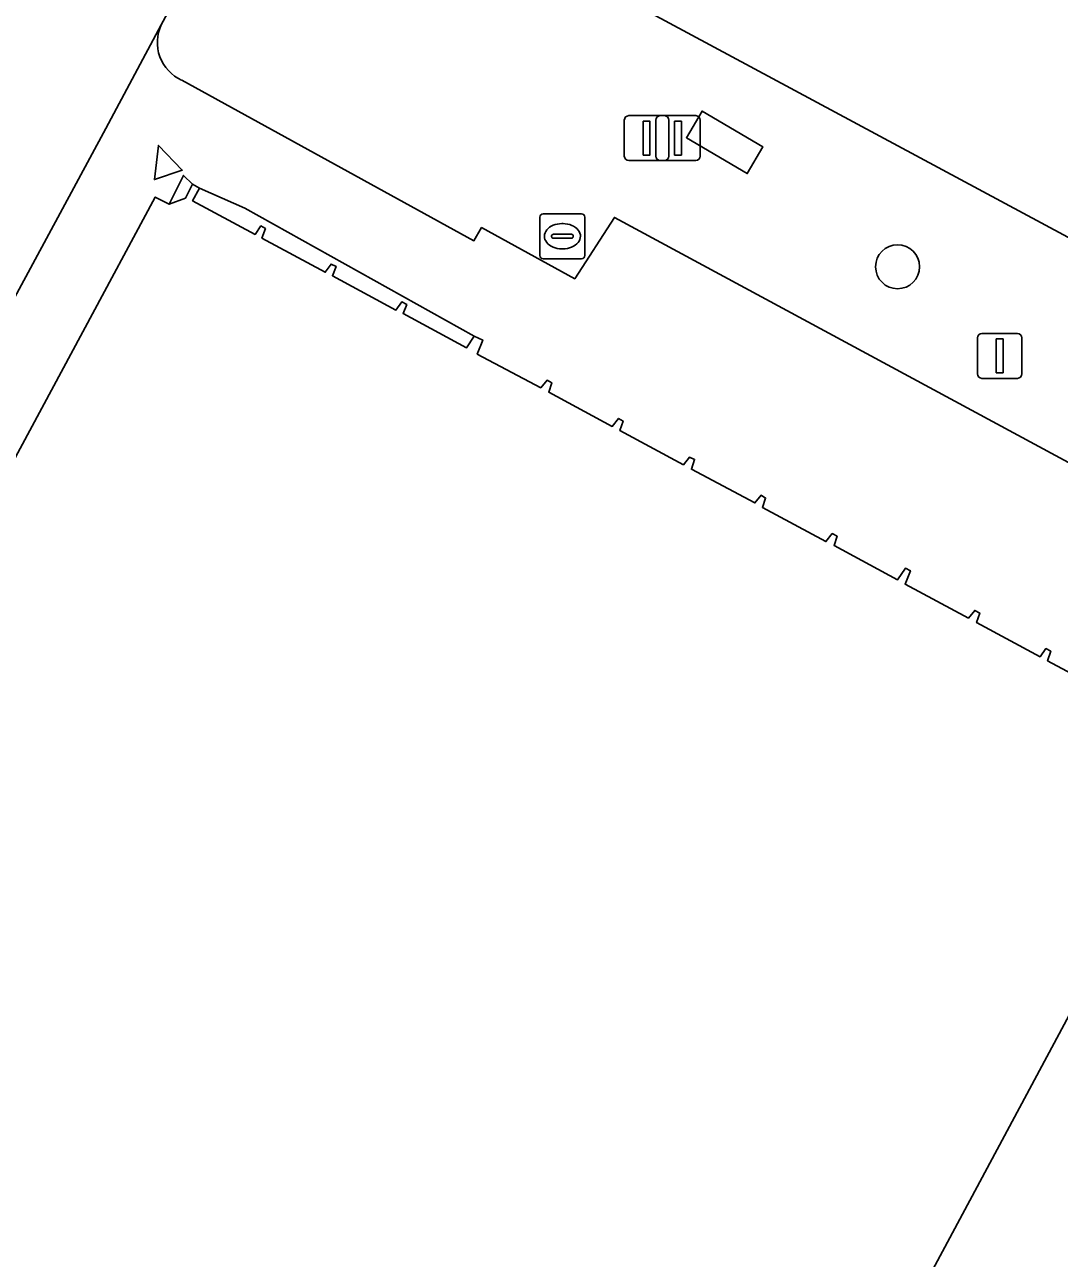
# Model space of a CAD drawing. Extents: x 159489 to 160304, y 383825 to 384531.
# Drawn here: x 159891.43 to 159914.43, y 384116.4 to 384143.83 of the extents above; entities that cross this region are included whole.
import ezdxf

# ---------------------------------------------------------------- set-up
doc = ezdxf.new("R2010")
doc.units = 0
for name, color, linetype in [('IMGEO_Afsluitpaal', 7, 'Continuous'), ('IMGEO_Boom', 7, 'Continuous'), ('IMGEO_Groenvoorziening', 7, 'Continuous'), ('IMGEO_Hek', 7, 'Continuous'), ('IMGEO_Lichtmast', 7, 'Continuous'), ('IMGEO_Pand', 7, 'Continuous'), ('IMGEO_Rijbaan_lokaal_gesloten', 7, 'Continuous'), ('IMGEO_Rioolput', 7, 'Continuous'), ('IMGEO_Terreindeel_open', 7, 'Continuous'), ('IMGEO_Voetgangersgebied_gesloten', 7, 'Continuous'), ('IMGEO_Voetpad_open', 7, 'Continuous')]:
    doc.layers.add(name, color=color, linetype=linetype)

msp = doc.modelspace()

# ---------------------------------------------------------------- linework, layer by layer
at = {"layer": 'IMGEO_Afsluitpaal'}
for p, q in [((159904.758, 384140.911), (159904.758, 384141.711)), ((159904.758, 384141.711), (159904.758, 384140.911)), ((159904.858, 384141.811), (159905.648, 384141.811)), ((159905.648, 384141.811), (159904.858, 384141.811)), ((159905.456, 384140.911), (159905.456, 384141.711)), ((159905.456, 384141.711), (159905.456, 384140.911)), ((159905.556, 384141.811), (159906.346, 384141.811)), ((159906.346, 384141.811), (159905.556, 384141.811)), ((159905.748, 384141.711), (159905.748, 384140.911)), ((159905.748, 384140.911), (159905.748, 384141.711)), ((159906.446, 384141.711), (159906.446, 384140.911)), ((159906.446, 384140.911), (159906.446, 384141.711)), ((159905.648, 384140.811), (159904.858, 384140.811)), ((159904.858, 384140.811), (159905.648, 384140.811)), ((159906.346, 384140.811), (159905.556, 384140.811)), ((159905.556, 384140.811), (159906.346, 384140.811))]:
    msp.add_line(p, q, dxfattribs=at)
for points in [[(159905.178, 384141.686), (159905.328, 384141.686), (159905.328, 384140.936), (159905.178, 384140.936), (159905.178, 384141.686)], [(159905.876, 384141.686), (159906.026, 384141.686), (159906.026, 384140.936), (159905.876, 384140.936), (159905.876, 384141.686)]]:
    msp.add_lwpolyline(points, dxfattribs=at)
for centre, start, end in [((159904.858, 384141.711), 90, 180), ((159904.858, 384141.711), 90, 180), ((159905.556, 384141.711), 90, 180), ((159905.556, 384141.711), 90, 180), ((159905.648, 384141.711), 0, 90), ((159905.648, 384141.711), 360, 90), ((159906.346, 384141.711), 0, 90), ((159906.346, 384141.711), 360, 90), ((159904.858, 384140.911), 180, 270), ((159904.858, 384140.911), 180, 270), ((159905.556, 384140.911), 180, 270), ((159905.556, 384140.911), 180, 270), ((159905.648, 384140.911), 270, 0), ((159905.648, 384140.911), 270, 0), ((159906.346, 384140.911), 270, 0), ((159906.346, 384140.911), 270, 0)]:
    msp.add_arc(centre, 0.1, start, end, dxfattribs=at)
at = {"layer": 'IMGEO_Boom'}
msp.add_circle((159910.833, 384138.451), 0.489, dxfattribs=at)
at = {"layer": 'IMGEO_Groenvoorziening'}
for points in [[(159936.719, 384127.237), (159897.901, 384148.099)], [(159896.55, 384147.685), (159894.462, 384143.834)], [(159894.916, 384142.599), (159901.414, 384139.029), (159901.585, 384139.321), (159903.655, 384138.186), (159904.538, 384139.549), (159924.712, 384128.658), (159928.404, 384126.412)]]:
    msp.add_lwpolyline(points, dxfattribs=at)
msp.add_lwpolyline([(159906.488, 384141.913), (159907.841, 384141.116), (159907.491, 384140.522), (159906.138, 384141.319)], close=True, dxfattribs=at)
msp.add_arc((159895.302, 384143.442), 0.927, 154.9892, 245.3788, dxfattribs=at)
at = {"layer": 'IMGEO_Hek'}
for points in [[(159906.138, 384141.319), (159906.488, 384141.913)], [(159906.488, 384141.913), (159907.841, 384141.116)], [(159907.491, 384140.522), (159906.138, 384141.319)], [(159907.841, 384141.116), (159907.491, 384140.522)]]:
    msp.add_lwpolyline(points, dxfattribs=at)
at = {"layer": 'IMGEO_Lichtmast'}
for p, q in [((159912.608, 384136.07), (159912.608, 384136.87)), ((159912.608, 384136.87), (159912.608, 384136.07)), ((159912.708, 384136.97), (159913.498, 384136.97)), ((159913.498, 384136.97), (159912.708, 384136.97)), ((159913.598, 384136.87), (159913.598, 384136.07)), ((159913.598, 384136.07), (159913.598, 384136.87)), ((159913.498, 384135.97), (159912.708, 384135.97)), ((159912.708, 384135.97), (159913.498, 384135.97))]:
    msp.add_line(p, q, dxfattribs=at)
msp.add_lwpolyline([(159913.028, 384136.845), (159913.178, 384136.845), (159913.178, 384136.095), (159913.028, 384136.095), (159913.028, 384136.845)], dxfattribs=at)
for centre, start, end in [((159912.708, 384136.87), 90, 180), ((159912.708, 384136.87), 90, 180), ((159913.498, 384136.87), 0, 90), ((159913.498, 384136.87), 360, 90), ((159912.708, 384136.07), 180, 270), ((159912.708, 384136.07), 180, 270), ((159913.498, 384136.07), 270, 0), ((159913.498, 384136.07), 270, 0)]:
    msp.add_arc(centre, 0.1, start, end, dxfattribs=at)
at = {"layer": 'IMGEO_Pand'}
msp.add_lwpolyline([(159894.399, 384141.15), (159894.309, 384140.39), (159894.929, 384140.599)], close=True, dxfattribs=at)
for points in [[(159915.579, 384128.929), (159914.17, 384129.69), (159914.239, 384129.9), (159914.13, 384129.96), (159914, 384129.78), (159912.589, 384130.539), (159912.66, 384130.75), (159912.549, 384130.809), (159912.41, 384130.64), (159911, 384131.39), (159911.119, 384131.69), (159911.01, 384131.75), (159910.829, 384131.489), (159909.42, 384132.25), (159909.489, 384132.46), (159909.38, 384132.52), (159909.239, 384132.34), (159907.829, 384133.099), (159907.899, 384133.309), (159907.799, 384133.369), (159907.66, 384133.2), (159906.25, 384133.95), (159906.32, 384134.169), (159906.209, 384134.219), (159906.07, 384134.049), (159904.66, 384134.809), (159904.73, 384135.02), (159904.63, 384135.08), (159904.489, 384134.9), (159903.079, 384135.659), (159903.149, 384135.869), (159903.04, 384135.929), (159902.899, 384135.76), (159901.489, 384136.51), (159901.609, 384136.82), (159901.42, 384136.909), (159901.25, 384136.65), (159899.839, 384137.409), (159899.92, 384137.609), (159899.809, 384137.669), (159899.679, 384137.489), (159898.269, 384138.25), (159898.35, 384138.46), (159898.239, 384138.51), (159898.109, 384138.33), (159896.7, 384139.09), (159896.779, 384139.299), (159896.679, 384139.359), (159896.549, 384139.169), (159895.16, 384139.919), (159895.309, 384140.2), (159895.16, 384140.289), (159895, 384139.979), (159894.64, 384139.84), (159894.329, 384140), (159880.54, 384114.346)], [(159900.73, 384095.84), (159917.69, 384127.479)]]:
    msp.add_lwpolyline(points, dxfattribs=at)
at = {"layer": 'IMGEO_Rijbaan_lokaal_gesloten'}
msp.add_lwpolyline([(159879.882, 384116.79), (159893.227, 384141.526), (159894.462, 384143.834), (159896.55, 384147.685)], dxfattribs=at)
at = {"layer": 'IMGEO_Rioolput'}
for p, q in [((159902.881, 384138.704), (159902.881, 384139.556)), ((159902.956, 384139.63), (159903.808, 384139.63)), ((159903.882, 384139.556), (159903.882, 384138.704)), ((159903.369, 384139.41), (159903.394, 384139.41)), ((159903.14, 384139.124), (159903.14, 384139.136)), ((159903.578, 384139.087), (159903.18, 384139.087)), ((159903.183, 384139.173), (159903.581, 384139.173)), ((159903.624, 384139.136), (159903.624, 384139.124)), ((159903.392, 384138.85), (159903.367, 384138.85)), ((159903.808, 384138.63), (159902.956, 384138.63))]:
    msp.add_line(p, q, dxfattribs=at)
for points in [[(159902.881, 384138.704), (159902.881, 384139.556)], [(159902.956, 384139.63), (159903.808, 384139.63)], [(159903.882, 384139.556), (159903.882, 384138.704)], [(159903.808, 384138.63), (159902.956, 384138.63)]]:
    msp.add_lwpolyline(points, dxfattribs=at)
for centre, radius, start, end in [((159902.958, 384139.554), 0.0765, 91.552, 178.448), ((159902.958, 384139.554), 0.0765, 91.552, 178.448), ((159903.806, 384139.554), 0.0765, 1.552, 88.448), ((159903.806, 384139.554), 0.0765, 1.552, 88.448), ((159903.18, 384139.133), 0.0403, 85.8775, 175.7526), ((159903.177, 384139.123), 0.0366, 178.938, 274.7102), ((159903.581, 384139.13), 0.043, 264.8664, 352.4533), ((159903.585, 384139.135), 0.0386, 1.7309, 96.639), ((159902.958, 384138.706), 0.0765, 181.552, 268.448), ((159902.958, 384138.706), 0.0765, 181.552, 268.448), ((159903.806, 384138.706), 0.0765, 271.552, 358.448), ((159903.806, 384138.706), 0.0765, 271.552, 358.448)]:
    msp.add_arc(centre, radius, start, end, dxfattribs=at)
for centre, major_axis, ratio, start_param, end_param in [((159903.368, 384139.13), (-0.387, 0.002), 0.722429, 4.712389, 7.853982), ((159903.393, 384139.13), (-0.39, 0.002), 0.717154, 1.570796, 4.712389)]:
    msp.add_ellipse(centre, major_axis=major_axis, ratio=ratio, start_param=start_param, end_param=end_param, dxfattribs=at)
at = {"layer": 'IMGEO_Terreindeel_open'}
msp.add_lwpolyline([(159907.841, 384141.116), (159906.488, 384141.913), (159906.138, 384141.319), (159907.491, 384140.522)], close=True, dxfattribs=at)
at = {"layer": 'IMGEO_Voetgangersgebied_gesloten'}
msp.add_lwpolyline([(159892.737, 384155.882), (159889.629, 384157.595), (159887.537, 384153.695), (159890.072, 384152.355), (159891.089, 384151.818), (159892.538, 384151.052), (159897.901, 384148.099), (159936.719, 384127.237)], dxfattribs=at)
at = {"layer": 'IMGEO_Voetpad_open'}
for points in [[(159894.462, 384143.834), (159893.227, 384141.526), (159879.882, 384116.79)], [(159928.404, 384126.412), (159924.712, 384128.658), (159904.538, 384139.549), (159903.655, 384138.186), (159901.585, 384139.321), (159901.414, 384139.029), (159894.916, 384142.599)], [(159880.54, 384114.346), (159894.329, 384140), (159894.64, 384139.84), (159894.957, 384140.481), (159895.16, 384140.289), (159895.309, 384140.2), (159896.317, 384139.756), (159901.42, 384136.909), (159901.609, 384136.82), (159901.489, 384136.51), (159902.899, 384135.76), (159903.04, 384135.929), (159903.149, 384135.869), (159903.079, 384135.659), (159904.489, 384134.9), (159904.63, 384135.08), (159904.73, 384135.02), (159904.66, 384134.809), (159906.07, 384134.049), (159906.209, 384134.219), (159906.32, 384134.169), (159906.25, 384133.95), (159907.66, 384133.2), (159907.799, 384133.369), (159907.899, 384133.309), (159907.829, 384133.099), (159909.239, 384132.34), (159909.38, 384132.52), (159909.489, 384132.46), (159909.42, 384132.25), (159910.829, 384131.489), (159911.01, 384131.75), (159911.119, 384131.69), (159911, 384131.39), (159912.41, 384130.64), (159912.549, 384130.809), (159912.66, 384130.75), (159912.589, 384130.539), (159914, 384129.78), (159914.13, 384129.96), (159914.239, 384129.9), (159914.17, 384129.69), (159915.579, 384128.929)], [(159917.69, 384127.479), (159900.73, 384095.84)]]:
    msp.add_lwpolyline(points, dxfattribs=at)
for points in [[(159894.309, 384140.39), (159894.399, 384141.15), (159894.929, 384140.599)], [(159895.16, 384140.289), (159894.957, 384140.481), (159894.64, 384139.84), (159895, 384139.979)], [(159901.42, 384136.909), (159896.317, 384139.756), (159895.309, 384140.2), (159895.16, 384139.919), (159896.549, 384139.169), (159896.679, 384139.359), (159896.779, 384139.299), (159896.7, 384139.09), (159898.109, 384138.33), (159898.239, 384138.51), (159898.35, 384138.46), (159898.269, 384138.25), (159899.679, 384137.489), (159899.809, 384137.669), (159899.92, 384137.609), (159899.839, 384137.409), (159901.25, 384136.65)]]:
    msp.add_lwpolyline(points, close=True, dxfattribs=at)
msp.add_arc((159895.302, 384143.442), 0.927, 154.9892, 245.3788, dxfattribs=at)

doc.saveas('drawing.dxf')
